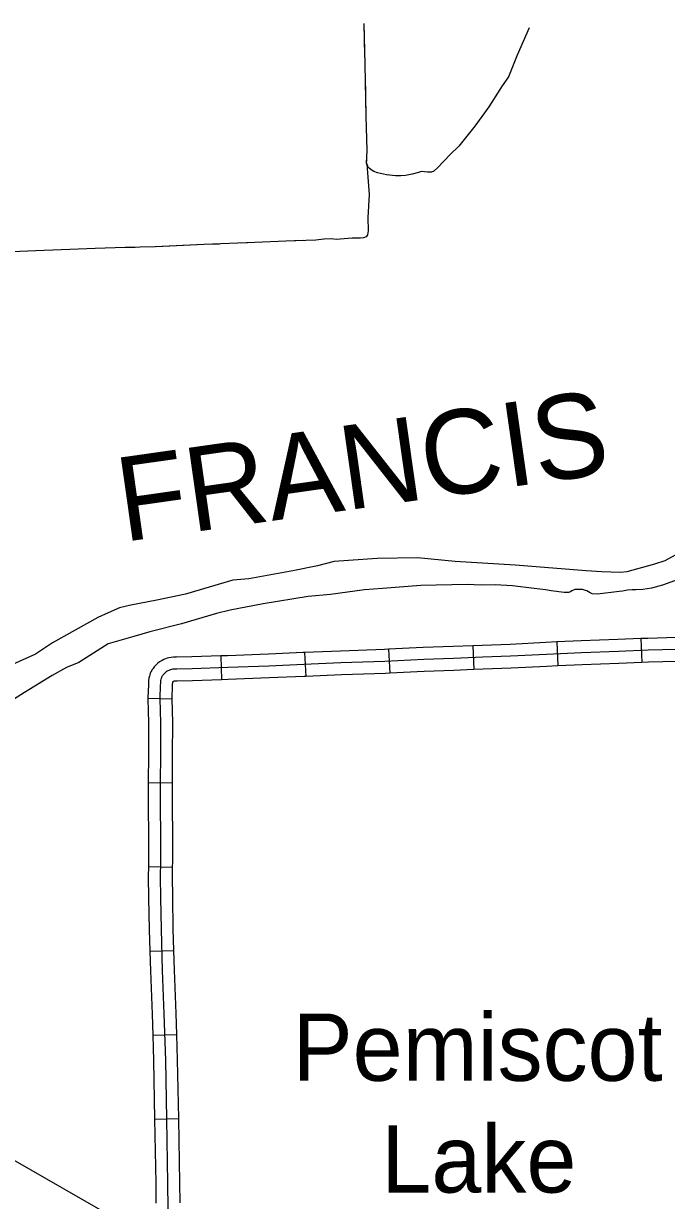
# Model space of a CAD drawing. Extents: x 1720274 to 1751788, y 372074 to 391887.
# Drawn here: x 1739427 to 1740065, y 376671 to 377839 of the extents above; entities that cross this region are included whole.
import ezdxf

# ---------------------------------------------------------------- set-up
doc = ezdxf.new("R2010")
doc.units = 0
for name, color, linetype in [('Level 32', 7, 'Continuous'), ('Level 35', 7, 'Continuous'), ('Level 43', 7, 'Continuous'), ('Level 9', 7, 'Continuous'), ('R_Draft', 7, 'Continuous')]:
    doc.layers.add(name, color=color, linetype=linetype)

msp = doc.modelspace()

# ---------------------------------------------------------------- linework, layer by layer
at = {"layer": 'Level 32'}
for p, q in [((1739872.5, 377221.4), (1739873.4, 377197.7)), ((1739955.8, 377225.1), (1739956.8, 377201.4)), ((1740039.2, 377228.4), (1740040.1, 377204.7)), ((1739622.5, 377211.3), (1739623.3, 377187.6)), ((1739705.7, 377214.6), (1739706.8, 377190.9)), ((1739789, 377217.8), (1739790.2, 377194.1)), ((1739550.3, 377169.3), (1739574, 377168.6)), ((1739550.5, 377085.5), (1739574.2, 377085.6)), ((1739550.7, 377002.4), (1739574.4, 377001.8)), ((1739552.1, 376918.4), (1739575.8, 376919.1)), ((1739555, 376835), (1739578.7, 376835.7)), ((1739556.9, 376751.7), (1739580.6, 376752.2))]:
    msp.add_line(p, q, dxfattribs=at)
for points in [[(1739872.5, 377221.4), (1739852.9, 377220.6), (1739823.3, 377219.5), (1739789, 377217.8)], [(1739955.8, 377225.1), (1739945, 377224.6), (1739909.5, 377222.7), (1739881.9, 377221.7), (1739872.5, 377221.4)], [(1740039.2, 377228.4), (1740016.5, 377227.5), (1739980, 377226.1), (1739955.8, 377225.1)], [(1740122.6, 377231.7), (1740107.6, 377231.1), (1740074.4, 377229.5), (1740046.1, 377228.6), (1740039.2, 377228.4)], [(1739622.5, 377211.3), (1739593.7, 377210.4), (1739578.7, 377210), (1739577, 377209.9), (1739576.4, 377209.9), (1739575.5, 377209.9), (1739573.4, 377209.8), (1739571, 377209.3), (1739569.3, 377208.9), (1739567.6, 377208.3), (1739566, 377207.6), (1739564.4, 377206.7), (1739563.6, 377206.3), (1739561.9, 377205.3), (1739560.2, 377204.1), (1739559.1, 377203.1), (1739557.8, 377201.8), (1739556.4, 377200.3), (1739555.4, 377198.9), (1739554.6, 377197.7), (1739554, 377196.7), (1739553.3, 377195.5), (1739552.6, 377194), (1739552.1, 377192.5), (1739551.8, 377191.2), (1739551.3, 377189.2), (1739550.9, 377186.9), (1739550.8, 377184.8), (1739550.7, 377182.9), (1739550.3, 377169.3)], [(1740074.9, 377217.7), (1740046.5, 377216.8), (1740017, 377215.7), (1739980.5, 377214.2), (1739945.5, 377212.8), (1739910, 377210.9), (1739882.4, 377209.9), (1739853.4, 377208.7), (1739823.8, 377207.7), (1739785.3, 377205.7), (1739741.7, 377204.3), (1739704.9, 377202.7), (1739670.2, 377201.2), (1739629.6, 377199.7), (1739594.1, 377198.6), (1739579, 377198.1), (1739577.3, 377198.1), (1739576.6, 377198.1), (1739575.8, 377198.1), (1739575, 377198), (1739573.7, 377197.8), (1739572.8, 377197.5), (1739571.8, 377197.2), (1739571, 377196.8), (1739570.1, 377196.3), (1739569.4, 377196), (1739568.5, 377195.5), (1739567.8, 377194.9), (1739567, 377194.3), (1739566.3, 377193.5), (1739565.6, 377192.8), (1739565.1, 377192.1), (1739564.6, 377191.4), (1739564.2, 377190.8), (1739563.9, 377190.2), (1739563.7, 377189.6), (1739563.5, 377189), (1739563.2, 377188.3), (1739562.9, 377186.9), (1739562.7, 377185.5), (1739562.6, 377184), (1739562.5, 377182.5), (1739562.1, 377168.6), (1739562.8, 377144.9), (1739562.6, 377113.4), (1739562.4, 377085.7), (1739562.4, 377062.4), (1739562.7, 377032.3), (1739562.7, 377007.1), (1739562.3, 376992.3), (1739562.7, 376971.3), (1739563.3, 376940.1), (1739564.5, 376899.1), (1739566.2, 376856.1), (1739567.6, 376810.3), (1739568.7, 376751.8), (1739569.8, 376688.3), (1739570.4, 376637)], [(1739705.7, 377214.6), (1739704.4, 377214.5), (1739669.8, 377213.1), (1739629.2, 377211.5), (1739622.5, 377211.3)], [(1739789, 377217.8), (1739784.8, 377217.6), (1739741.2, 377216.1), (1739705.7, 377214.6)], [(1739873.4, 377197.7), (1739853.8, 377196.9), (1739824.3, 377195.8), (1739790.2, 377194.1)], [(1739956.8, 377201.4), (1739946.1, 377200.9), (1739910.5, 377199), (1739882.8, 377198.1), (1739873.4, 377197.7)], [(1740040.1, 377204.7), (1740017.4, 377203.8), (1739981, 377202.4), (1739956.8, 377201.4)], [(1740123.5, 377208), (1740108.7, 377207.5), (1740075.4, 377205.8), (1740046.9, 377204.9), (1740040.1, 377204.7)], [(1739623.3, 377187.6), (1739594.4, 377186.7), (1739579.3, 377186.3), (1739577.6, 377186.2), (1739576.8, 377186.2), (1739576.5, 377186.2), (1739576.4, 377186.2), (1739576.2, 377186.2), (1739576, 377186.1), (1739576, 377186.1), (1739575.7, 377185.9), (1739575.2, 377185.6), (1739575.2, 377185.6), (1739575, 377185.5), (1739574.8, 377185.3), (1739574.8, 377185.3), (1739574.7, 377185.1), (1739574.6, 377184.6), (1739574.5, 377184.1), (1739574.4, 377183.2), (1739574.4, 377182), (1739574, 377168.6)], [(1739706.8, 377190.9), (1739705.4, 377190.8), (1739670.7, 377189.4), (1739630, 377187.8), (1739623.3, 377187.6)], [(1739790.2, 377194.1), (1739785.8, 377193.9), (1739742.2, 377192.4), (1739706.8, 377190.9)], [(1739550.3, 377169.3), (1739550.3, 377168.6), (1739551, 377144.8), (1739550.7, 377113.5), (1739550.5, 377085.7), (1739550.5, 377085.5)], [(1739574, 377168.6), (1739574.7, 377145.1), (1739574.4, 377113.3), (1739574.2, 377085.7), (1739574.2, 377085.6)], [(1739550.5, 377085.5), (1739550.6, 377062.3), (1739550.9, 377032.3), (1739550.8, 377007.3), (1739550.7, 377002.4)], [(1739574.2, 377085.6), (1739574.3, 377062.5), (1739574.6, 377032.4), (1739574.5, 377007), (1739574.4, 377001.8)], [(1739550.7, 377002.4), (1739550.4, 376992.3), (1739550.9, 376971), (1739551.4, 376939.9), (1739552.1, 376918.4)], [(1739574.4, 377001.8), (1739574.2, 376992.3), (1739574.6, 376971.5), (1739575.1, 376940.4), (1739575.8, 376919.1)], [(1739552.1, 376918.4), (1739552.7, 376898.7), (1739554.4, 376855.7), (1739555, 376835)], [(1739575.8, 376919.1), (1739576.3, 376899.5), (1739578.1, 376856.5), (1739578.7, 376835.7)], [(1739578.7, 376835.7), (1739579.4, 376810.6), (1739580.6, 376752.2)], [(1739555, 376835), (1739555.7, 376810), (1739556.9, 376751.7)], [(1739556.9, 376751.7), (1739556.9, 376751.6), (1739558, 376688.1), (1739558.2, 376668.4)], [(1739580.6, 376752.2), (1739580.6, 376752), (1739581.7, 376688.5), (1739581.9, 376668.7)]]:
    msp.add_lwpolyline(points, dxfattribs=at)
at = {"layer": 'Level 35'}
msp.add_lwpolyline([(1739527.8, 377616.4), (1739497.8, 377615.5), (1739439.1, 377613), (1739359.4, 377609.7)], dxfattribs=at)
at = {"layer": 'Level 43'}
for points in [[(1739764.4, 377838.7), (1739765.4, 377797.9), (1739766.5, 377746.9), (1739767.3, 377712.8), (1739766.9, 377700.2), (1739767.3, 377699.1)], [(1739764.4, 377838.7), (1739765.2, 377807.4)], [(1739928.6, 377834.5), (1739916.5, 377807.3), (1739907.8, 377785.9), (1739901.7, 377776.9), (1739888.6, 377756), (1739874.4, 377736.7), (1739858.7, 377717.1), (1739850.2, 377708.8), (1739838, 377695.9), (1739833.9, 377692.3), (1739831.7, 377691.2), (1739829.6, 377691.2), (1739827.6, 377691.2), (1739824.7, 377691.6), (1739821.7, 377692), (1739818.8, 377690.8), (1739812.5, 377689.2), (1739805.8, 377688), (1739801.3, 377687.6), (1739795.8, 377687.6), (1739787, 377688.6), (1739778.1, 377690.6), (1739774.4, 377692), (1739771.7, 377693.4), (1739769.9, 377695.1), (1739768.9, 377696.3), (1739768.5, 377697.4), (1739767.3, 377699.1)], [(1739928.6, 377834.5), (1739916.5, 377807.3), (1739915.9, 377805.9)], [(1739765.7, 377786.5), (1739766.5, 377746.9), (1739767, 377724)], [(1739908, 377786.6), (1739907.8, 377785.9), (1739901.7, 377776.9), (1739888.6, 377756), (1739874.4, 377736.7), (1739872.9, 377734.8)], [(1739859.9, 377718.6), (1739858.7, 377717.1), (1739850.2, 377708.8), (1739838, 377695.9), (1739833.9, 377692.3), (1739831.7, 377691.2), (1739829.6, 377691.2), (1739827.6, 377691.2), (1739824.7, 377691.6), (1739821.7, 377692), (1739818.8, 377690.8), (1739812.5, 377689.2), (1739809.1, 377688.6)], [(1739767, 377703.1), (1739766.9, 377700.2), (1739767.3, 377699.1)], [(1739767.3, 377699.1), (1739769.7, 377669), (1739768.3, 377646.2), (1739768.9, 377633.1), (1739768.1, 377629), (1739766.7, 377627.2), (1739764.2, 377626), (1739761, 377625.8), (1739752.8, 377625.6), (1739736.9, 377624.3), (1739732.3, 377625.1), (1739724.8, 377624.7), (1739716.9, 377623.8), (1739687.1, 377622.6), (1739656.2, 377621.3), (1739605.8, 377619.3), (1739557.5, 377617), (1739527.8, 377616.4)], [(1739788.4, 377688.4), (1739787, 377688.6), (1739778.1, 377690.6), (1739774.4, 377692), (1739771.7, 377693.4), (1739769.9, 377695.1), (1739768.9, 377696.3), (1739768.5, 377697.4), (1739767.3, 377699.1)], [(1739767.3, 377699.1), (1739769.7, 377669), (1739769.7, 377668)], [(1739768.4, 377647.1), (1739768.3, 377646.2), (1739768.9, 377633.1), (1739768.1, 377629), (1739766.7, 377627.2), (1739764.2, 377626), (1739761, 377625.8), (1739752.8, 377625.6), (1739736.9, 377624.3), (1739732.3, 377625.1), (1739725, 377624.7)], [(1739620.9, 377619.9), (1739605.8, 377619.3), (1739558.4, 377617)], [(1739704.2, 377623.3), (1739687.1, 377622.6), (1739656.2, 377621.3), (1739641.7, 377620.7)], [(1739537.5, 377616.6), (1739527.8, 377616.4)]]:
    msp.add_lwpolyline(points, dxfattribs=at)
at = {"layer": 'Level 9'}
for points in [[(1740076.9, 377313.1), (1740063.1, 377305.7), (1740052.9, 377302.2), (1740025.3, 377294.6), (1740019, 377294.1), (1740000.5, 377294.7), (1739985.1, 377295.7), (1739914.7, 377301.4), (1739855.2, 377305.1), (1739817.6, 377308.6), (1739777.8, 377307.8), (1739735.1, 377304.9), (1739718.6, 377300.6), (1739693.9, 377295.7), (1739650.3, 377287.9), (1739634.5, 377286.3), (1739587.6, 377272.4), (1739559.1, 377266.5), (1739533.4, 377261.7), (1739522.1, 377259), (1739510.7, 377253.9), (1739500.6, 377249.3)], [(1739969.4, 377274.7), (1739967.5, 377274.2), (1739963.3, 377274.3), (1739950.4, 377275.8), (1739944.7, 377276.8), (1739933.3, 377278.1), (1739912, 377280.9), (1739894.8, 377281.8), (1739880.9, 377281.5), (1739866.8, 377282), (1739821.1, 377281.2), (1739783, 377278), (1739765, 377276.8), (1739731.4, 377272.3), (1739709.2, 377270.3), (1739664.5, 377262.8), (1739631.7, 377256.8), (1739618.3, 377253.4), (1739583.6, 377243.1), (1739552.1, 377235), (1739536.3, 377230.5), (1739511, 377223.4)], [(1740079.9, 377288.4), (1740060.6, 377281.5), (1740049.7, 377278.6), (1740041.1, 377277.1), (1740034.2, 377276.8), (1740030.7, 377276.8), (1740026.1, 377276.4), (1740021, 377275.5), (1740017.7, 377275.1), (1739996.1, 377272.5), (1739990.9, 377272.8), (1739989, 377274), (1739985.8, 377275.8), (1739983.4, 377276.5), (1739981.2, 377277), (1739978.2, 377277), (1739976.4, 377277), (1739973.8, 377277), (1739970.9, 377275.9), (1739969.4, 377274.7)], [(1739500.6, 377249.3), (1739455.7, 377224.4), (1739438.7, 377213.1), (1739386.1, 377189.5)], [(1739511, 377223.4), (1739481.8, 377204.8), (1739469.5, 377199.7), (1739455.4, 377191.7), (1739427.8, 377175), (1739403, 377159.4)]]:
    msp.add_lwpolyline(points, dxfattribs=at)
at = {"layer": 'R_Draft'}
msp.add_line((1742347.4, 375033.9), (1737639.9, 377728.2), dxfattribs=at)

# ---------------------------------------------------------------- texts
at = {"layer": 'Level 35'}
for s, p in [('Pemiscot', (1739693.8, 376789.7)), ('Lake', (1739781.8, 376678.8))]:
    msp.add_text(s, height=66.74, dxfattribs=at).set_placement(p)
at = {"layer": 'Level 9'}
msp.add_text('FRANCIS', height=83.42, rotation=8.0744, dxfattribs=at).set_placement((1739526.1, 377324.3))

doc.saveas('drawing.dxf')
